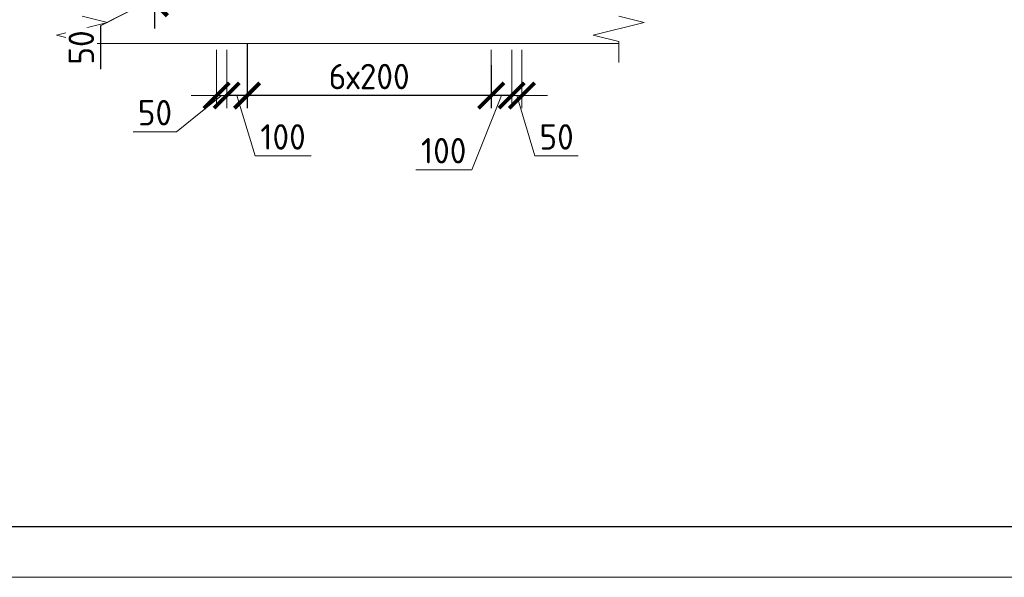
# Model space of a CAD drawing. Header units: millimetres. Extents: x 263826 to 1718326, y -423071 to 70137.
# Tile 293 of 486: x 592781 to 602453, y -396966 to -391486. Entities that reach past the tile are written whole.
import ezdxf

# ---------------------------------------------------------------- set-up
doc = ezdxf.new("R2010")
doc.units = ezdxf.units.MM
doc.linetypes.add('01 Штриховая _4 мм_', pattern=[6, 3.5, -2.5])
for name, color, linetype, lineweight in [('AF_Perekritie', 90, 'Continuous', 18), ('AF_Stena', 90, 'Continuous', 18), ('KR_Fundament', 253, 'Continuous', 18), ('размер', 1, 'Continuous', 25), ('РАЗМЕРЫ', 1, 'Continuous', 9), ('Текст', 7, 'Continuous', 25), ('ТОНКИЕ', 7, 'Continuous', 9)]:
    doc.layers.add(name, color=color, linetype=linetype, lineweight=lineweight)
doc.layers.add('PDF7_Text', color=7, linetype='Continuous')
doc.layers.add('ТОЛСТЫЕ_ОСНОВНЫЕ', color=6, linetype='Continuous')
doc.styles.add('GOST-2.304_Type-B', font='GOST_Common.ttf')
doc.styles.add('PDF Times New Roman', font='times.ttf')
doc.styles.add('ГОСТ', font='GOST_Common.ttf')
doc.dimstyles.new('мой 25', dxfattribs={"dimscale": 100, "dimtxt": 2.5, "dimasz": 2.5, "dimexe": 1.25, "dimexo": 0.625, "dimtad": 1, "dimdec": 0, "dimlfac": 0.5, "dimtxsty": 'GOST-2.304_Type-B', "dimblk": 'ARCHTICK', "dimcen": 2.5, "dimdle": 1.25, "dimaunit": 1, "dimadec": 1, "dimazin": 2, "dimtfac": 1, "dimtdec": 0, "dimtmove": 1, "dimatfit": 3, "dimfxl": 6, "dimfxlon": 1, "dimtfill": 1, "dimlwd": -1, "dimlwe": -1, "dimarcsym": 0})
doc.dimstyles.new('СПДС', dxfattribs={"dimscale": 100, "dimtxt": 2.5, "dimasz": 2.5, "dimexe": 1.25, "dimexo": 0, "dimtad": 1, "dimdec": 0, "dimtxsty": 'GOST-2.304_Type-B', "dimblk": 'ARCHTICK', "dimcen": 2.5, "dimdle": 2, "dimadec": 0, "dimazin": 2, "dimtfac": 0.75, "dimtdec": 0, "dimtmove": 1, "dimatfit": 3, "dimfxl": 1, "dimtolj": 1, "dimarcsym": 1})

# ---------------------------------------------------------------- blocks, each defined once
blk = doc.blocks.new('штамп кж1.1')
at = {"layer": 'PDF7_Text', "insert": (410912, -84467.2), "char_height": 180, "width": 6881.019, "attachment_point": 7, "style": 'PDF Times New Roman'}
blk.add_mtext('\\pi1015.18152;Жилой дом со встроенными помещениями \\P\\pi311.27381;общественно-делового и коммерческого назначения на \\P\\pi667.38051;первом этаже здания и встроенно-пристроенным \\P\\pi874.76335;поликлиническим учреждением (поз. 2.2-2.3)', dxfattribs=at)
at = {"layer": 'Текст', "color": 7, "insert": (411117.5, -81801.3), "char_height": 250, "attachment_point": 1, "style": 'ГОСТ'}
blk.add_mtext_dynamic_manual_height_columns('\\pi594.35517;{\\fTimes New Roman|b0|i0|c204|p18;\\C256;Строительство жилого комплекса со  встроенными помещениями \\P\\pi1441.86779;общественного-делового, коммерческого назначения и \\P\\pi41.3631;поликлиническим учреждением по адресу: г. Чита, ул. 1-я Коллективная}', width=11543.072, gutter_width=12.5, heights=[0], dxfattribs=at)
blk = doc.blocks.new('*U46')
at = {"layer": 'ТОЛСТЫЕ_ОСНОВНЫЕ', "color": 6}
blk.add_lwpolyline([(20, 5), (415, 5), (415, 292), (20, 292)], close=True, dxfattribs=at)
at = {"layer": 'ТОНКИЕ'}
blk.add_lwpolyline([(0, 0), (420, 0), (420, 297), (0, 297)], close=True, dxfattribs=at)
blk = doc.blocks.new('_ArchTick')
at = {"color": 0, "linetype": 'ByBlock', "const_width": 0.15}
blk.add_lwpolyline([(-0.5, -0.5), (0.5, 0.5)], dxfattribs=at)
blk = doc.blocks.new('*D1505')
at = {"layer": 'DEFPOINTS', "color": 0, "transparency": 16777216}
for p in [(597614.7, -391721.1), (597714.7, -391721.1), (597714.7, -392231.4)]:
    blk.add_point(p, dxfattribs=at)
at = {"layer": 'РАЗМЕРЫ', "color": 0, "linetype": 'Continuous', "transparency": 16777216}
for p, q in [((597614.7, -391783.6), (597614.7, -392356.4)), ((597714.7, -391783.6), (597714.7, -392356.4)), ((597614.7, -392231.4), (597364.7, -392231.4)), ((597614.7, -392231.4), (597714.7, -392231.4)), ((597614.7, -392231.4), (597714.7, -392231.4)), ((597664.7, -392231.4), (597842.9, -392825.2)), ((597714.7, -392231.4), (597964.7, -392231.4)), ((597842.9, -392825.2), (598267.9, -392825.2))]:
    blk.add_line(p, q, dxfattribs=at)
at = {"layer": 'РАЗМЕРЫ', "color": 0, "transparency": 16777216, "xscale": 250, "yscale": 250, "zscale": 250}
blk.add_blockref('_ArchTick', (597614.7, -392231.4), dxfattribs=at)
at = {"layer": 'РАЗМЕРЫ', "color": 0, "transparency": 16777216, "xscale": 250, "yscale": 250, "zscale": 250, "rotation": 180}
blk.add_blockref('_ArchTick', (597714.7, -392231.4), dxfattribs=at)
at = {"layer": 'РАЗМЕРЫ', "color": 0, "lineweight": 0, "transparency": 16777216, "insert": (598055.4, -392637.7), "char_height": 250, "attachment_point": 5, "style": 'GOST-2.304_Type-B', "bg_fill": 3, "box_fill_scale": 1.1, "bg_fill_color": 256, "bg_fill_true_color": 13158600, "bg_fill_transparency": 0}
blk.add_mtext('50', dxfattribs=at)
blk = doc.blocks.new('*D1506')
at = {"layer": 'DEFPOINTS', "color": 0, "transparency": 16777216}
for p in [(594714.7, -391721.1), (594814.7, -391721.1), (594714.7, -392231.4)]:
    blk.add_point(p, dxfattribs=at)
at = {"layer": 'РАЗМЕРЫ', "color": 0, "linetype": 'Continuous', "transparency": 16777216}
for p, q in [((594714.7, -391783.6), (594714.7, -392356.4)), ((594814.7, -391783.6), (594814.7, -392356.4)), ((594764.7, -392231.4), (594322.4, -392587.5)), ((594714.7, -392231.4), (594464.7, -392231.4)), ((594814.7, -392231.4), (594714.7, -392231.4)), ((594814.7, -392231.4), (594714.7, -392231.4)), ((594814.7, -392231.4), (595064.7, -392231.4)), ((594322.4, -392587.5), (593897.4, -392587.5))]:
    blk.add_line(p, q, dxfattribs=at)
at = {"layer": 'РАЗМЕРЫ', "color": 0, "transparency": 16777216, "xscale": 250, "yscale": 250, "zscale": 250}
blk.add_blockref('_ArchTick', (594714.7, -392231.4), dxfattribs=at)
at = {"layer": 'РАЗМЕРЫ', "color": 0, "transparency": 16777216, "xscale": 250, "yscale": 250, "zscale": 250, "rotation": 180}
blk.add_blockref('_ArchTick', (594814.7, -392231.4), dxfattribs=at)
at = {"layer": 'РАЗМЕРЫ', "color": 0, "lineweight": 0, "transparency": 16777216, "insert": (594109.9, -392400), "char_height": 250, "attachment_point": 5, "style": 'GOST-2.304_Type-B', "bg_fill": 3, "box_fill_scale": 1.1, "bg_fill_color": 256, "bg_fill_true_color": 13158600, "bg_fill_transparency": 0}
blk.add_mtext('50', dxfattribs=at)
blk = doc.blocks.new('*D1507')
at = {"layer": 'DEFPOINTS', "color": 0, "transparency": 16777216}
for p in [(595015, -391721.1), (597413.9, -391932), (595015, -392231.9)]:
    blk.add_point(p, dxfattribs=at)
at = {"layer": 'размер', "color": 0, "lineweight": -2, "transparency": 16777216}
for p, q in [((595015, -391721.1), (595015, -392356.9)), ((597413.9, -391932), (597413.9, -392356.9)), ((597613.9, -392231.9), (594815, -392231.9))]:
    blk.add_line(p, q, dxfattribs=at)
at = {"layer": 'размер', "color": 0, "lineweight": -2, "transparency": 16777216, "xscale": 250, "yscale": 250, "zscale": 250, "rotation": 180}
blk.add_blockref('_ArchTick', (595015, -392231.9), dxfattribs=at)
at = {"layer": 'размер', "color": 0, "lineweight": -2, "transparency": 16777216, "xscale": 250, "yscale": 250, "zscale": 250}
blk.add_blockref('_ArchTick', (597413.9, -392231.9), dxfattribs=at)
at = {"layer": 'размер', "color": 0, "transparency": 16777216, "insert": (596214.5, -392044.4), "char_height": 250, "attachment_point": 5, "style": 'GOST-2.304_Type-B'}
blk.add_mtext('\\A1;6х200', dxfattribs=at)
blk = doc.blocks.new('*D1509')
at = {"layer": 'DEFPOINTS', "color": 0, "transparency": 16777216}
for p in [(594110, -391221.2), (594714.7, -391221.2), (594714.7, -391321.1)]:
    blk.add_point(p, dxfattribs=at)
at = {"layer": 'РАЗМЕРЫ', "color": 0, "linetype": 'Continuous', "transparency": 16777216}
for p, q in [((594110, -391221.2), (594110, -390971.2)), ((594652.2, -391221.2), (593985, -391221.2)), ((594110, -391321.1), (594110, -391221.2)), ((594110, -391321.1), (594110, -391221.2)), ((594110, -391271.1), (593578.8, -391544.4)), ((594652.2, -391321.1), (593985, -391321.1)), ((594110, -391321.1), (594110, -391571.1)), ((593578.8, -391544.4), (593578.8, -391969.4))]:
    blk.add_line(p, q, dxfattribs=at)
at = {"layer": 'РАЗМЕРЫ', "color": 0, "transparency": 16777216, "xscale": 250, "yscale": 250, "zscale": 250}
for p, rotation in [((594110, -391221.2), 270), ((594110, -391321.1), 90)]:
    blk.add_blockref('_ArchTick', p, dxfattribs=dict(at, rotation=rotation))
at = {"layer": 'РАЗМЕРЫ', "color": 0, "lineweight": 0, "transparency": 16777216, "insert": (593391.3, -391756.9), "char_height": 250, "attachment_point": 5, "rotation": 90, "style": 'GOST-2.304_Type-B', "bg_fill": 3, "box_fill_scale": 1.1, "bg_fill_color": 256, "bg_fill_true_color": 13158600, "bg_fill_transparency": 0}
blk.add_mtext('50', dxfattribs=at)
blk = doc.blocks.new('*D1512')
at = {"layer": 'DEFPOINTS', "color": 0, "transparency": 16777216}
for p in [(594814.7, -391721.1), (595015, -391721.1), (595015, -392231.4)]:
    blk.add_point(p, dxfattribs=at)
at = {"layer": 'РАЗМЕРЫ', "color": 0, "linetype": 'Continuous', "transparency": 16777216}
for p, q in [((594814.7, -391783.6), (594814.7, -392356.4)), ((595015, -391783.6), (595015, -392356.4)), ((594689.7, -392231.4), (595140, -392231.4)), ((594914.9, -392231.4), (595093, -392825.2)), ((595093, -392825.2), (595643, -392825.2))]:
    blk.add_line(p, q, dxfattribs=at)
at = {"layer": 'РАЗМЕРЫ', "color": 0, "transparency": 16777216, "xscale": 250, "yscale": 250, "zscale": 250, "rotation": 180}
blk.add_blockref('_ArchTick', (594814.7, -392231.4), dxfattribs=at)
at = {"layer": 'РАЗМЕРЫ', "color": 0, "transparency": 16777216, "xscale": 250, "yscale": 250, "zscale": 250}
blk.add_blockref('_ArchTick', (595015, -392231.4), dxfattribs=at)
at = {"layer": 'РАЗМЕРЫ', "color": 0, "lineweight": 0, "transparency": 16777216, "insert": (595368, -392637.7), "char_height": 250, "attachment_point": 5, "style": 'GOST-2.304_Type-B', "bg_fill": 3, "box_fill_scale": 1.1, "bg_fill_color": 256, "bg_fill_true_color": 13158600, "bg_fill_transparency": 0}
blk.add_mtext('100', dxfattribs=at)
blk = doc.blocks.new('*D1513')
at = {"layer": 'DEFPOINTS', "color": 0, "transparency": 16777216}
for p in [(597413.9, -391721.1), (597614.7, -391721.1), (597413.9, -392231.4)]:
    blk.add_point(p, dxfattribs=at)
at = {"layer": 'РАЗМЕРЫ', "color": 0, "linetype": 'Continuous', "transparency": 16777216}
for p, q in [((597413.9, -391783.6), (597413.9, -392356.4)), ((597614.7, -391783.6), (597614.7, -392356.4)), ((597514.3, -392231.4), (597221.4, -392960.9)), ((597739.7, -392231.4), (597288.9, -392231.4)), ((597221.4, -392960.9), (596671.4, -392960.9))]:
    blk.add_line(p, q, dxfattribs=at)
at = {"layer": 'РАЗМЕРЫ', "color": 0, "transparency": 16777216, "xscale": 250, "yscale": 250, "zscale": 250, "rotation": 180}
blk.add_blockref('_ArchTick', (597413.9, -392231.4), dxfattribs=at)
at = {"layer": 'РАЗМЕРЫ', "color": 0, "transparency": 16777216, "xscale": 250, "yscale": 250, "zscale": 250}
blk.add_blockref('_ArchTick', (597614.7, -392231.4), dxfattribs=at)
at = {"layer": 'РАЗМЕРЫ', "color": 0, "lineweight": 0, "transparency": 16777216, "insert": (596946.4, -392773.4), "char_height": 250, "attachment_point": 5, "style": 'GOST-2.304_Type-B', "bg_fill": 3, "box_fill_scale": 1.1, "bg_fill_color": 256, "bg_fill_true_color": 13158600, "bg_fill_transparency": 0}
blk.add_mtext('100', dxfattribs=at)
blk = doc.blocks.new('*D1779')
at = {"layer": 'DEFPOINTS', "color": 0, "transparency": 16777216}
for p in [(594105.3, -391223.5), (594710, -391223.5), (594710, -391323.3)]:
    blk.add_point(p, dxfattribs=at)
at = {"layer": 'РАЗМЕРЫ', "color": 0, "linetype": 'Continuous', "transparency": 16777216}
for p, q in [((594105.3, -391223.5), (594105.3, -390973.5)), ((594647.5, -391223.5), (593980.3, -391223.5)), ((594105.3, -391323.3), (594105.3, -391223.5)), ((594105.3, -391323.3), (594105.3, -391223.5)), ((594105.3, -391273.4), (593574, -391546.7)), ((594647.5, -391323.3), (593980.3, -391323.3)), ((594105.3, -391323.3), (594105.3, -391573.3)), ((593574, -391546.7), (593574, -391971.7))]:
    blk.add_line(p, q, dxfattribs=at)
at = {"layer": 'РАЗМЕРЫ', "color": 0, "transparency": 16777216, "xscale": 250, "yscale": 250, "zscale": 250}
for p, rotation in [((594105.3, -391223.5), 270), ((594105.3, -391323.3), 90)]:
    blk.add_blockref('_ArchTick', p, dxfattribs=dict(at, rotation=rotation))
at = {"layer": 'РАЗМЕРЫ', "color": 0, "lineweight": 0, "transparency": 16777216, "insert": (593386.5, -391759.2), "char_height": 250, "attachment_point": 5, "rotation": 90, "style": 'GOST-2.304_Type-B', "bg_fill": 3, "box_fill_scale": 1.1, "bg_fill_color": 256, "bg_fill_true_color": 13158600, "bg_fill_transparency": 0}
blk.add_mtext('50', dxfattribs=at)
blk = doc.blocks.new('*D1778')
at = {"layer": 'DEFPOINTS', "color": 0, "transparency": 16777216}
for p in [(594105.3, -391223.5), (594710, -391223.5), (594710, -391323.3)]:
    blk.add_point(p, dxfattribs=at)
at = {"layer": 'РАЗМЕРЫ', "color": 0, "linetype": 'Continuous', "transparency": 16777216}
for p, q in [((594105.3, -391223.5), (594105.3, -390973.5)), ((594647.5, -391223.5), (593980.3, -391223.5)), ((594105.3, -391323.3), (594105.3, -391223.5)), ((594105.3, -391323.3), (594105.3, -391223.5)), ((594105.3, -391273.4), (593574, -391546.7)), ((594647.5, -391323.3), (593980.3, -391323.3)), ((594105.3, -391323.3), (594105.3, -391573.3)), ((593574, -391546.7), (593574, -391971.7))]:
    blk.add_line(p, q, dxfattribs=at)
at = {"layer": 'РАЗМЕРЫ', "color": 0, "transparency": 16777216, "xscale": 250, "yscale": 250, "zscale": 250}
for p, rotation in [((594105.3, -391223.5), 270), ((594105.3, -391323.3), 90)]:
    blk.add_blockref('_ArchTick', p, dxfattribs=dict(at, rotation=rotation))
at = {"layer": 'РАЗМЕРЫ', "color": 0, "lineweight": 0, "transparency": 16777216, "insert": (593386.5, -391759.2), "char_height": 250, "attachment_point": 5, "rotation": 90, "style": 'GOST-2.304_Type-B', "bg_fill": 3, "box_fill_scale": 1.1, "bg_fill_color": 256, "bg_fill_true_color": 13158600, "bg_fill_transparency": 0}
blk.add_mtext('50', dxfattribs=at)

msp = doc.modelspace()

# ---------------------------------------------------------------- linework, layer by layer
at = {"layer": 'AF_Perekritie', "linetype": '01 Штриховая _4 мм_', "lineweight": 9}
msp.add_line((598666.23648, -391721.06331, 3100), (598584.88011, -391721.06331, 3100), dxfattribs=at)
at = {"layer": 'AF_Stena', "lineweight": 20, "elevation": 3100}
for points in [[(593643.95192, -391513.56351), (593143.95192, -391638.56351)], [(593393.95192, -391451.06351), (593643.95192, -391513.56351)], [(598916.23648, -391513.56351), (598416.23648, -391638.56351)], [(598666.23648, -391451.06351), (598916.23648, -391513.56351)], [(593143.95192, -391638.56351), (593393.95192, -391701.06351)], [(593393.95192, -391701.06351), (593393.95192, -391756.06371)], [(598416.23648, -391638.56351), (598666.23648, -391701.06351)], [(598666.23648, -391701.06351), (598666.23648, -391756.06371)], [(593393.95192, -391756.06371), (593393.95192, -391906.06371)], [(598666.23648, -391756.06371), (598666.23648, -391906.06371)]]:
    msp.add_lwpolyline(points, dxfattribs=at)

# ---------------------------------------------------------------- block references
at = {"xscale": 100, "yscale": 100, "zscale": 100}
msp.add_blockref('*U46', (587946.49922, -396966.12651, 3100), dxfattribs=at)
at = {"layer": 'размер'}
for p in [(116435.21723, -310331.90516, 3100), (161542.0621, -310331.90516, 3100)]:
    msp.add_blockref('штамп кж1.1', p, dxfattribs=at)

# ---------------------------------------------------------------- texts
at = {"layer": 'Текст', "color": 7, "char_height": 250, "attachment_point": 1, "style": 'ГОСТ'}
for s, insert in [('\\pi3500;\\P\\pi1484.09091;{\\C0;План пилонов} 15-го этажа{\\H1.83333x; }', (483420.8066, -394966.12651, 3100)), ('\\pi3500;{\\C256;\\P\\pi2334.09091;Пилон П1 (15 ЭТ)}', (527293.54168, -394966.12651, 3100)), ('\\pi3500;{\\C256;\\P\\pi2309.09091;Пилон П2 (15 ЭТ)}', (572400.38655, -394966.12651, 3100))]:
    msp.add_mtext_dynamic_manual_height_columns(s, width=7000, gutter_width=12.5, heights=[1500], dxfattribs=dict(at, insert=insert))

# ---------------------------------------------------------------- next in the draw order: dimensions: what is measured, and where the dimension line sits
at = {"layer": 'РАЗМЕРЫ', "color": 146, "lineweight": 0, "true_color": 0x006272}
dim = msp.add_linear_dim(base=(594714.72954, -392231.44943, 3100), p1=(594814.71733, -391721.06331, 3100), p2=(594714.72954, -391721.06331, 3100), dimstyle='мой 25', dxfattribs=at)
dim.commit()
dim.dimension.update_dxf_attribs({"geometry": '*D1506', "text_midpoint": (594259.91341, -392587.52938, 3100), "dimtype": 160})
dim = msp.add_linear_dim(base=(597714.731, -392231.44943, 3100), p1=(597614.74314, -391721.06331, 3100), p2=(597714.731, -391721.06331, 3100), angle=180, dimstyle='мой 25', dxfattribs=at)
dim.commit()
dim.dimension.update_dxf_attribs({"geometry": '*D1505', "text_midpoint": (597905.36207, -392637.69943, 3100)})

# ---------------------------------------------------------------- next in the draw order: linework, layer by layer
at = {"layer": 'KR_Fundament', "lineweight": 9}
msp.add_line((593393.95192, -391721.06331, 3100), (598584.78089, -391721.06331, 3100), dxfattribs=at)

# ---------------------------------------------------------------- next in the draw order: dimensions: what is measured, and where the dimension line sits
at = {"layer": 'размер', "color": 146, "true_color": 0x006272}
dim = msp.add_linear_dim(base=(595015.04127, -392231.92521, 3100), p1=(597413.93792, -391931.98771, 3100), p2=(595015.04127, -391721.06331, 3100), text='6х200', dimstyle='СПДС', dxfattribs=at)
dim.commit()
dim.dimension.update_dxf_attribs({"geometry": '*D1507', "text_midpoint": (596214.4896, -392044.42521, 3100)})

# ---------------------------------------------------------------- next in the draw order: dimensions: what is measured, and where the dimension line sits
at = {"layer": 'РАЗМЕРЫ', "color": 146, "lineweight": 0, "true_color": 0x006272}
for base, p1, p2, angle, picture, middle in [((594110.01227, -391221.21493, 3100), (594714.731, -391321.06331, 3100), (594714.731, -391221.21493, 3100), 90, '*D1509', (593578.76227, -391606.94447, 3100)), ((597413.93792, -392231.44943, 3100), (597614.74314, -391721.06331, 3100), (597413.93792, -391721.06331, 3100), 180, '*D1513', (597158.92928, -392960.89984, 3100))]:
    dim = msp.add_linear_dim(base=base, p1=p1, p2=p2, angle=angle, dimstyle='мой 25', dxfattribs=at)
    dim.commit()
    dim.dimension.update_dxf_attribs({"geometry": picture, "text_midpoint": middle, "dimtype": 160})

# ---------------------------------------------------------------- next in the draw order: dimensions: what is measured, and where the dimension line sits
dim = msp.add_linear_dim(base=(595015.04127, -392231.44943, 3100), p1=(594814.71733, -391721.06331, 3100), p2=(595015.04127, -391721.06331, 3100), dimstyle='мой 25', dxfattribs=at)
dim.commit()
dim.dimension.update_dxf_attribs({"geometry": '*D1512', "text_midpoint": (595155.5043, -392637.69943, 3100)})

# ---------------------------------------------------------------- next in the draw order: block references
at = {"layer": 'размер'}
msp.add_blockref('штамп кж1.1', (72562.48214, -310331.90516, 3100), dxfattribs=at)

# ---------------------------------------------------------------- next in the draw order: dimensions: what is measured, and where the dimension line sits
at = {"layer": 'РАЗМЕРЫ', "color": 146, "lineweight": 0, "true_color": 0x006272}
dim = msp.add_linear_dim(base=(594105.28042, -391223.45968, 3100), p1=(594709.99914, -391323.30806, 3100), p2=(594709.99914, -391223.45968, 3100), angle=90, dimstyle='мой 25', dxfattribs=at)
dim.commit()
dim.dimension.update_dxf_attribs({"geometry": '*D1779', "text_midpoint": (593574.03042, -391609.18922, 3100), "dimtype": 160})

# ---------------------------------------------------------------- next in the draw order: dimensions: what is measured, and where the dimension line sits
dim = msp.add_linear_dim(base=(594105.28042, -391223.45968, 3100), p1=(594709.99914, -391323.30806, 3100), p2=(594709.99914, -391223.45968, 3100), angle=90, dimstyle='мой 25', dxfattribs=at)
dim.commit()
dim.dimension.update_dxf_attribs({"geometry": '*D1778', "text_midpoint": (593574.03042, -391609.18922, 3100), "dimtype": 160})

doc.saveas('drawing.dxf')
